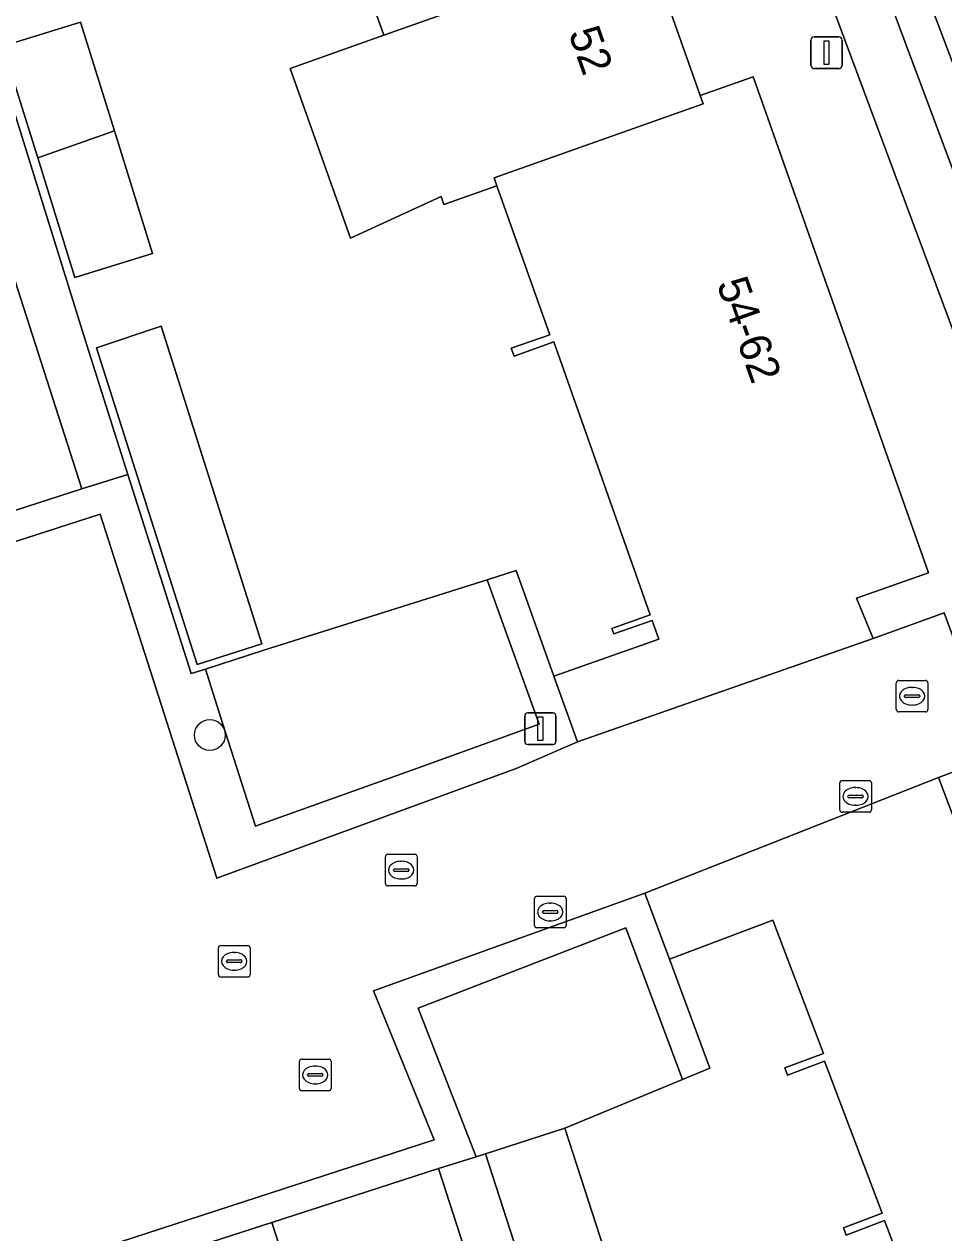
# Model space of a CAD drawing. Extents: x 159371 to 159986, y 382987 to 383597.
# Drawn here: x 159700.54 to 159729.63, y 383202.29 to 383240.55 of the extents above; entities that cross this region are included whole.
import ezdxf

# ---------------------------------------------------------------- set-up
doc = ezdxf.new("R2010")
doc.units = 0
for name, color, linetype in [('IMGEO_Boom', 7, 'Continuous'), ('IMGEO_Erf', 7, 'Continuous'), ('IMGEO_Kolk', 7, 'Continuous'), ('IMGEO_Lichtmast', 7, 'Continuous'), ('IMGEO_Muur', 7, 'Continuous'), ('IMGEO_Pand', 7, 'Continuous'), ('IMGEO_Pand_nummerreeks', 7, 'Continuous'), ('IMGEO_Parkeervlak_open', 7, 'Continuous'), ('IMGEO_Rijbaan_lokaal_gesloten', 7, 'Continuous'), ('IMGEO_Rijbaan_lokaal_open', 7, 'Continuous'), ('IMGEO_Rioolput', 7, 'Continuous'), ('IMGEO_Voetpad_open', 7, 'Continuous')]:
    doc.layers.add(name, color=color, linetype=linetype)

msp = doc.modelspace()

# ---------------------------------------------------------------- linework, layer by layer
at = {"layer": 'IMGEO_Boom'}
msp.add_circle((159706.409, 383218.052), 0.489, dxfattribs=at)
at = {"layer": 'IMGEO_Erf'}
for points in [[(159698.877, 383242.072), (159702.568, 383230.227), (159703.816, 383226.296), (159705.815, 383219.996), (159706.268, 383220.141), (159708.122, 383220.734), (159715.182, 383222.966), (159716.105, 383223.258), (159717.297, 383219.92), (159720.617, 383221.086), (159720.407, 383221.68), (159719.192, 383221.25), (159719.13, 383221.427), (159720.346, 383221.857), (159717.291, 383230.493), (159716.036, 383230.049), (159715.949, 383230.293), (159717.163, 383230.722), (159715.495, 383235.439), (159713.815, 383234.845), (159713.727, 383235.094), (159710.862, 383233.779), (159708.956, 383239.153), (159711.915, 383240.202), (159710.1, 383245.317)], [(159729.53, 383197.985), (159727.756, 383202.68), (159726.543, 383202.222), (159726.457, 383202.45), (159727.681, 383202.913), (159725.862, 383207.728), (159724.692, 383207.286), (159724.606, 383207.513), (159725.823, 383207.972), (159724.228, 383212.196), (159720.956, 383210.96), (159722.233, 383207.506), (159721.363, 383207.145), (159717.646, 383205.605), (159720.993, 383195.251)]]:
    msp.add_lwpolyline(points, dxfattribs=at)
for points in [[(159702.32, 383240.621), (159703.388, 383237.179), (159704.594, 383233.291), (159702.139, 383232.53), (159700.963, 383236.318), (159699.864, 383239.859)], [(159704.866, 383230.994), (159708.058, 383220.936), (159706.01, 383220.281), (159702.826, 383230.313)]]:
    msp.add_lwpolyline(points, close=True, dxfattribs=at)
at = {"layer": 'IMGEO_Kolk'}
for p, q in [((159726.342, 383215.682), (159726.342, 383216.534)), ((159726.417, 383216.608), (159727.269, 383216.608)), ((159727.343, 383216.534), (159727.343, 383215.682)), ((159726.601, 383216.102), (159726.601, 383216.114)), ((159726.644, 383216.151), (159727.042, 383216.151)), ((159726.83, 383216.388), (159726.855, 383216.388)), ((159727.085, 383216.114), (159727.085, 383216.102)), ((159727.039, 383216.065), (159726.641, 383216.065)), ((159726.853, 383215.828), (159726.828, 383215.828)), ((159727.269, 383215.608), (159726.417, 383215.608)), ((159716.682, 383212.024), (159716.682, 383212.876)), ((159716.757, 383212.95), (159717.609, 383212.95)), ((159717.17, 383212.73), (159717.195, 383212.73)), ((159717.683, 383212.876), (159717.683, 383212.024)), ((159716.941, 383212.444), (159716.941, 383212.456)), ((159717.379, 383212.407), (159716.981, 383212.407)), ((159716.984, 383212.493), (159717.382, 383212.493)), ((159717.425, 383212.456), (159717.425, 383212.444)), ((159717.609, 383211.95), (159716.757, 383211.95)), ((159717.193, 383212.17), (159717.168, 383212.17)), ((159706.681, 383210.463), (159706.681, 383211.315)), ((159706.756, 383211.389), (159707.608, 383211.389)), ((159707.169, 383211.169), (159707.194, 383211.169)), ((159707.682, 383211.315), (159707.682, 383210.463)), ((159706.94, 383210.883), (159706.94, 383210.895)), ((159707.378, 383210.846), (159706.98, 383210.846)), ((159706.983, 383210.932), (159707.381, 383210.932)), ((159707.424, 383210.895), (159707.424, 383210.883)), ((159707.608, 383210.389), (159706.756, 383210.389)), ((159707.192, 383210.609), (159707.167, 383210.609))]:
    msp.add_line(p, q, dxfattribs=at)
for points in [[(159726.342, 383215.682), (159726.342, 383216.534)], [(159726.417, 383216.608), (159727.269, 383216.608)], [(159727.343, 383216.534), (159727.343, 383215.682)], [(159727.269, 383215.608), (159726.417, 383215.608)], [(159716.682, 383212.024), (159716.682, 383212.876)], [(159716.757, 383212.95), (159717.609, 383212.95)], [(159717.683, 383212.876), (159717.683, 383212.024)], [(159717.609, 383211.95), (159716.757, 383211.95)], [(159706.681, 383210.463), (159706.681, 383211.315)], [(159706.756, 383211.389), (159707.608, 383211.389)], [(159707.682, 383211.315), (159707.682, 383210.463)], [(159707.608, 383210.389), (159706.756, 383210.389)]]:
    msp.add_lwpolyline(points, dxfattribs=at)
for centre, radius, start, end in [((159726.419, 383216.532), 0.0765, 91.552, 178.448), ((159726.419, 383216.532), 0.0765, 91.552, 178.448), ((159727.267, 383216.532), 0.0765, 1.552, 88.448), ((159727.267, 383216.532), 0.0765, 1.552, 88.448), ((159726.641, 383216.111), 0.0403, 85.8775, 175.7526), ((159726.638, 383216.101), 0.0366, 178.938, 274.7102), ((159727.042, 383216.108), 0.043, 264.8664, 352.4533), ((159727.046, 383216.113), 0.0386, 1.7309, 96.639), ((159726.419, 383215.684), 0.0765, 181.552, 268.448), ((159726.419, 383215.684), 0.0765, 181.552, 268.448), ((159727.267, 383215.684), 0.0765, 271.552, 358.448), ((159727.267, 383215.684), 0.0765, 271.552, 358.448), ((159716.759, 383212.874), 0.0765, 91.552, 178.448), ((159716.759, 383212.874), 0.0765, 91.552, 178.448), ((159717.607, 383212.874), 0.0765, 1.552, 88.448), ((159717.607, 383212.874), 0.0765, 1.552, 88.448), ((159716.981, 383212.453), 0.0403, 85.8775, 175.7526), ((159716.978, 383212.443), 0.0366, 178.938, 274.7102), ((159717.382, 383212.45), 0.043, 264.8664, 352.4533), ((159717.386, 383212.455), 0.0386, 1.7309, 96.639), ((159716.759, 383212.026), 0.0765, 181.552, 268.448), ((159716.759, 383212.026), 0.0765, 181.552, 268.448), ((159717.607, 383212.026), 0.0765, 271.552, 358.448), ((159717.607, 383212.026), 0.0765, 271.552, 358.448), ((159706.758, 383211.313), 0.0765, 91.552, 178.448), ((159706.758, 383211.313), 0.0765, 91.552, 178.448), ((159707.606, 383211.313), 0.0765, 1.552, 88.448), ((159707.606, 383211.313), 0.0765, 1.552, 88.448), ((159706.98, 383210.892), 0.0403, 85.8775, 175.7526), ((159706.977, 383210.882), 0.0366, 178.938, 274.7102), ((159707.381, 383210.889), 0.043, 264.8664, 352.4533), ((159707.385, 383210.894), 0.0386, 1.7309, 96.639), ((159706.758, 383210.465), 0.0765, 181.552, 268.448), ((159706.758, 383210.465), 0.0765, 181.552, 268.448), ((159707.606, 383210.465), 0.0765, 271.552, 358.448), ((159707.606, 383210.465), 0.0765, 271.552, 358.448)]:
    msp.add_arc(centre, radius, start, end, dxfattribs=at)
for centre, major_axis, ratio, start_param, end_param in [((159726.829, 383216.108), (-0.387, 0.002), 0.722429, 4.712389, 7.853982), ((159726.854, 383216.108), (-0.39, 0.002), 0.717154, 1.570796, 4.712389), ((159717.169, 383212.45), (-0.387, 0.002), 0.722429, 4.712389, 7.853982), ((159717.194, 383212.45), (-0.39, 0.002), 0.717154, 1.570796, 4.712389), ((159707.168, 383210.889), (-0.387, 0.002), 0.722429, 4.712389, 7.853982), ((159707.193, 383210.889), (-0.39, 0.002), 0.717154, 1.570796, 4.712389)]:
    msp.add_ellipse(centre, major_axis=major_axis, ratio=ratio, start_param=start_param, end_param=end_param, dxfattribs=at)
at = {"layer": 'IMGEO_Lichtmast'}
for p, q in [((159725.428, 383239.248), (159725.428, 383240.048)), ((159725.428, 383240.048), (159725.428, 383239.248)), ((159725.528, 383240.148), (159726.318, 383240.148)), ((159726.318, 383240.148), (159725.528, 383240.148)), ((159726.418, 383240.048), (159726.418, 383239.248)), ((159726.418, 383239.248), (159726.418, 383240.048)), ((159726.318, 383239.148), (159725.528, 383239.148)), ((159725.528, 383239.148), (159726.318, 383239.148)), ((159716.472, 383218.752), (159717.262, 383218.752)), ((159717.262, 383218.752), (159716.472, 383218.752)), ((159716.372, 383217.852), (159716.372, 383218.652)), ((159716.372, 383218.652), (159716.372, 383217.852)), ((159717.362, 383218.652), (159717.362, 383217.852)), ((159717.362, 383217.852), (159717.362, 383218.652)), ((159717.262, 383217.752), (159716.472, 383217.752)), ((159716.472, 383217.752), (159717.262, 383217.752))]:
    msp.add_line(p, q, dxfattribs=at)
for points in [[(159725.848, 383240.023), (159725.998, 383240.023), (159725.998, 383239.273), (159725.848, 383239.273), (159725.848, 383240.023)], [(159716.792, 383218.627), (159716.942, 383218.627), (159716.942, 383217.877), (159716.792, 383217.877), (159716.792, 383218.627)]]:
    msp.add_lwpolyline(points, dxfattribs=at)
for centre, start, end in [((159725.528, 383240.048), 90, 180), ((159725.528, 383240.048), 90, 180), ((159726.318, 383240.048), 0, 90), ((159726.318, 383240.048), 360, 90), ((159725.528, 383239.248), 180, 270), ((159725.528, 383239.248), 180, 270), ((159726.318, 383239.248), 270, 0), ((159726.318, 383239.248), 270, 0), ((159716.472, 383218.652), 90, 180), ((159716.472, 383218.652), 90, 180), ((159717.262, 383218.652), 0, 90), ((159717.262, 383218.652), 360, 90), ((159716.472, 383217.852), 180, 270), ((159716.472, 383217.852), 180, 270), ((159717.262, 383217.852), 270, 0), ((159717.262, 383217.852), 270, 0)]:
    msp.add_arc(centre, 0.1, start, end, dxfattribs=at)
at = {"layer": 'IMGEO_Muur'}
for points in [[(159708.122, 383220.734), (159715.182, 383222.966)], [(159715.182, 383222.966), (159716.105, 383223.258), (159717.297, 383219.92)], [(159720.956, 383210.96), (159722.233, 383207.506), (159721.363, 383207.145)], [(159721.363, 383207.145), (159717.646, 383205.605)]]:
    msp.add_lwpolyline(points, dxfattribs=at)
at = {"layer": 'IMGEO_Pand'}
for points in [[(159711.915, 383240.202), (159720.212, 383243.144), (159718.404, 383248.254), (159710.1, 383245.317)], [(159721.927, 383238.295), (159720.212, 383243.144), (159711.915, 383240.202), (159708.956, 383239.153), (159710.862, 383233.779), (159713.727, 383235.094), (159713.815, 383234.845), (159715.495, 383235.439), (159715.407, 383235.689), (159722.019, 383238.034)], [(159700.963, 383236.318), (159703.388, 383237.179), (159702.32, 383240.621), (159699.864, 383239.859)], [(159723.693, 383238.627), (159723.601, 383238.887), (159721.927, 383238.295), (159722.019, 383238.034), (159715.407, 383235.689), (159715.495, 383235.439), (159717.163, 383230.722), (159715.949, 383230.293), (159716.036, 383230.049), (159717.291, 383230.493), (159720.346, 383221.857), (159719.13, 383221.427), (159719.192, 383221.25), (159720.407, 383221.68), (159720.617, 383221.086), (159717.297, 383219.92), (159718.043, 383217.834), (159727.399, 383221.102), (159726.872, 383222.38), (159729.154, 383223.187)], [(159703.388, 383237.179), (159700.963, 383236.318), (159702.139, 383232.53), (159704.594, 383233.291)], [(159697.129, 383224.153), (159702.363, 383225.842), (159699.678, 383234.162), (159694.444, 383232.473)], [(159702.826, 383230.313), (159706.01, 383220.281), (159708.058, 383220.936), (159704.866, 383230.994)], [(159732.22, 383216.211), (159729.973, 383215.362), (159729.463, 383216.71), (159720.169, 383213.044), (159720.956, 383210.96), (159724.228, 383212.196), (159725.823, 383207.972), (159724.606, 383207.513), (159724.692, 383207.286), (159725.862, 383207.728), (159727.681, 383202.913), (159726.457, 383202.45), (159726.543, 383202.222), (159727.756, 383202.68), (159729.53, 383197.985), (159729.628, 383197.726), (159736.345, 383200.228), (159736.44, 383199.976), (159738.115, 383200.608), (159738.023, 383200.853)], [(159715.13, 383204.792), (159718.477, 383194.438), (159720.993, 383195.251), (159717.646, 383205.605)], [(159711.061, 383194.308), (159716.335, 383196.013), (159713.647, 383204.327), (159708.372, 383202.622)], [(159705.926, 383192.649), (159711.061, 383194.308), (159708.372, 383202.622), (159703.234, 383200.961)]]:
    msp.add_lwpolyline(points, close=True, dxfattribs=at)
at = {"layer": 'IMGEO_Parkeervlak_open'}
for points in [[(159733.753, 383225.718), (159722.22, 383256.527)], [(159721.65, 383252.876), (159721.659, 383252.847), (159721.72, 383252.652), (159722.734, 383250), (159725.373, 383243.094), (159730.93, 383228.152)]]:
    msp.add_lwpolyline(points, dxfattribs=at)
for points in [[(159715.182, 383222.966), (159708.122, 383220.734), (159706.268, 383220.141), (159706.826, 383218.397), (159707.859, 383215.167), (159708.058, 383215.238), (159712.945, 383216.997), (159716.827, 383218.394)], [(159717.646, 383205.605), (159721.363, 383207.145), (159719.575, 383211.951), (159713.007, 383209.403), (159714.835, 383204.699), (159715.13, 383204.792)]]:
    msp.add_lwpolyline(points, close=True, dxfattribs=at)
at = {"layer": 'IMGEO_Rijbaan_lokaal_gesloten'}
for points in [[(159723.406, 383256.576), (159713.205, 383283.99), (159705.436, 383304.551), (159704.228, 383304.153), (159721.206, 383259.133), (159722.22, 383256.527), (159733.753, 383225.718), (159734.872, 383222.742), (159735.927, 383219.938), (159736.83, 383217.537), (159751.527, 383178.911), (159752.001, 383177.576)], [(159723.406, 383256.576), (159734.857, 383226.26), (159746.908, 383194.293)], [(159760.27, 383152.813), (159761.692, 383153.309), (159756.491, 383167.459), (159756.285, 383168.079), (159756.086, 383168.744), (159755.886, 383169.472), (159755.67, 383170.327), (159755.202, 383172.274), (159754.831, 383173.7), (159754.417, 383175.141), (159753.971, 383176.559), (159753.48, 383178.004), (159751.397, 383183.638), (159746.908, 383194.293), (159734.857, 383226.26), (159723.406, 383256.576)]]:
    msp.add_lwpolyline(points, dxfattribs=at)
at = {"layer": 'IMGEO_Rijbaan_lokaal_open'}
msp.add_lwpolyline([(159691.021, 383197.927), (159713.513, 383205.238), (159711.589, 383209.95), (159720.169, 383213.044), (159729.463, 383216.71), (159731.311, 383217.407), (159729.649, 383221.921), (159727.399, 383221.102), (159718.043, 383217.834), (159716.104, 383216.99), (159706.635, 383213.525), (159702.938, 383225.039), (159675.192, 383216.084)], dxfattribs=at)
at = {"layer": 'IMGEO_Rioolput'}
for p, q in [((159728.132, 383218.855), (159728.132, 383219.707)), ((159728.207, 383219.781), (159729.059, 383219.781)), ((159728.62, 383219.561), (159728.645, 383219.561)), ((159729.133, 383219.707), (159729.133, 383218.855)), ((159728.391, 383219.275), (159728.391, 383219.287)), ((159728.829, 383219.238), (159728.431, 383219.238)), ((159728.434, 383219.324), (159728.832, 383219.324)), ((159728.875, 383219.287), (159728.875, 383219.275)), ((159729.059, 383218.781), (159728.207, 383218.781)), ((159728.643, 383219.001), (159728.618, 383219.001)), ((159711.965, 383213.349), (159711.965, 383214.201)), ((159712.04, 383214.275), (159712.892, 383214.275)), ((159712.966, 383214.201), (159712.966, 383213.349)), ((159712.224, 383213.769), (159712.224, 383213.781)), ((159712.267, 383213.818), (159712.665, 383213.818)), ((159712.453, 383214.055), (159712.478, 383214.055)), ((159712.708, 383213.781), (159712.708, 383213.769)), ((159712.662, 383213.732), (159712.264, 383213.732)), ((159712.476, 383213.495), (159712.451, 383213.495)), ((159712.892, 383213.275), (159712.04, 383213.275)), ((159709.245, 383206.866), (159709.245, 383207.718)), ((159709.32, 383207.792), (159710.172, 383207.792)), ((159710.246, 383207.718), (159710.246, 383206.866)), ((159709.504, 383207.286), (159709.504, 383207.298)), ((159709.547, 383207.335), (159709.945, 383207.335)), ((159709.733, 383207.572), (159709.758, 383207.572)), ((159709.988, 383207.298), (159709.988, 383207.286)), ((159709.942, 383207.249), (159709.544, 383207.249)), ((159709.756, 383207.012), (159709.731, 383207.012)), ((159710.172, 383206.792), (159709.32, 383206.792))]:
    msp.add_line(p, q, dxfattribs=at)
for points in [[(159728.132, 383218.855), (159728.132, 383219.707)], [(159728.207, 383219.781), (159729.059, 383219.781)], [(159729.133, 383219.707), (159729.133, 383218.855)], [(159729.059, 383218.781), (159728.207, 383218.781)], [(159711.965, 383213.349), (159711.965, 383214.201)], [(159712.04, 383214.275), (159712.892, 383214.275)], [(159712.966, 383214.201), (159712.966, 383213.349)], [(159712.892, 383213.275), (159712.04, 383213.275)], [(159709.245, 383206.866), (159709.245, 383207.718)], [(159709.32, 383207.792), (159710.172, 383207.792)], [(159710.246, 383207.718), (159710.246, 383206.866)], [(159710.172, 383206.792), (159709.32, 383206.792)]]:
    msp.add_lwpolyline(points, dxfattribs=at)
for centre, radius, start, end in [((159728.209, 383219.705), 0.0765, 91.552, 178.448), ((159728.209, 383219.705), 0.0765, 91.552, 178.448), ((159729.057, 383219.705), 0.0765, 1.552, 88.448), ((159729.057, 383219.705), 0.0765, 1.552, 88.448), ((159728.431, 383219.284), 0.0403, 85.8775, 175.7526), ((159728.428, 383219.274), 0.0366, 178.938, 274.7102), ((159728.832, 383219.281), 0.043, 264.8664, 352.4533), ((159728.836, 383219.286), 0.0386, 1.7309, 96.639), ((159728.209, 383218.857), 0.0765, 181.552, 268.448), ((159728.209, 383218.857), 0.0765, 181.552, 268.448), ((159729.057, 383218.857), 0.0765, 271.552, 358.448), ((159729.057, 383218.857), 0.0765, 271.552, 358.448), ((159712.042, 383214.199), 0.0765, 91.552, 178.448), ((159712.042, 383214.199), 0.0765, 91.552, 178.448), ((159712.89, 383214.199), 0.0765, 1.552, 88.448), ((159712.89, 383214.199), 0.0765, 1.552, 88.448), ((159712.264, 383213.778), 0.0403, 85.8775, 175.7526), ((159712.669, 383213.78), 0.0386, 1.7309, 96.639), ((159712.261, 383213.768), 0.0366, 178.938, 274.7102), ((159712.665, 383213.775), 0.043, 264.8664, 352.4533), ((159712.042, 383213.351), 0.0765, 181.552, 268.448), ((159712.042, 383213.351), 0.0765, 181.552, 268.448), ((159712.89, 383213.351), 0.0765, 271.552, 358.448), ((159712.89, 383213.351), 0.0765, 271.552, 358.448), ((159709.322, 383207.716), 0.0765, 91.552, 178.448), ((159709.322, 383207.716), 0.0765, 91.552, 178.448), ((159710.17, 383207.716), 0.0765, 1.552, 88.448), ((159710.17, 383207.716), 0.0765, 1.552, 88.448), ((159709.544, 383207.295), 0.0403, 85.8775, 175.7526), ((159709.541, 383207.285), 0.0366, 178.938, 274.7102), ((159709.945, 383207.292), 0.043, 264.8664, 352.4533), ((159709.949, 383207.297), 0.0386, 1.7309, 96.639), ((159709.322, 383206.868), 0.0765, 181.552, 268.448), ((159709.322, 383206.868), 0.0765, 181.552, 268.448), ((159710.17, 383206.868), 0.0765, 271.552, 358.448), ((159710.17, 383206.868), 0.0765, 271.552, 358.448)]:
    msp.add_arc(centre, radius, start, end, dxfattribs=at)
for centre, major_axis, ratio, start_param, end_param in [((159728.619, 383219.281), (-0.387, 0.002), 0.722429, 4.712389, 7.853982), ((159728.644, 383219.281), (-0.39, 0.002), 0.717154, 1.570796, 4.712389), ((159712.452, 383213.775), (-0.387, 0.002), 0.722429, 4.712389, 7.853982), ((159712.477, 383213.775), (-0.39, 0.002), 0.717154, 1.570796, 4.712389), ((159709.732, 383207.292), (-0.387, 0.002), 0.722429, 4.712389, 7.853982), ((159709.757, 383207.292), (-0.39, 0.002), 0.717154, 1.570796, 4.712389)]:
    msp.add_ellipse(centre, major_axis=major_axis, ratio=ratio, start_param=start_param, end_param=end_param, dxfattribs=at)
at = {"layer": 'IMGEO_Voetpad_open'}
for points in [[(159720.212, 383243.144), (159721.927, 383238.295), (159723.601, 383238.887), (159723.693, 383238.627), (159729.154, 383223.187), (159726.872, 383222.38), (159727.399, 383221.102), (159729.649, 383221.921), (159731.311, 383217.407), (159729.463, 383216.71), (159729.973, 383215.362), (159732.22, 383216.211), (159738.023, 383200.853)], [(159730.93, 383228.152), (159725.373, 383243.094)], [(159697.021, 383242.578), (159699.678, 383234.162), (159702.363, 383225.842), (159703.816, 383226.296), (159702.568, 383230.227), (159698.877, 383242.072)], [(159675.192, 383216.084), (159702.938, 383225.039), (159706.635, 383213.525), (159716.104, 383216.99), (159718.043, 383217.834), (159717.297, 383219.92), (159716.105, 383223.258), (159715.182, 383222.966), (159716.827, 383218.394), (159712.945, 383216.997), (159708.058, 383215.238), (159707.859, 383215.167), (159706.826, 383218.397), (159706.268, 383220.141), (159705.815, 383219.996), (159703.816, 383226.296), (159702.363, 383225.842), (159697.129, 383224.153)], [(159718.477, 383194.438), (159715.13, 383204.792), (159714.835, 383204.699), (159713.647, 383204.327), (159716.335, 383196.013)]]:
    msp.add_lwpolyline(points, dxfattribs=at)
msp.add_lwpolyline([(159713.007, 383209.403), (159719.575, 383211.951), (159721.363, 383207.145), (159722.233, 383207.506), (159720.956, 383210.96), (159720.169, 383213.044), (159711.589, 383209.95), (159713.513, 383205.238), (159691.021, 383197.927), (159691.315, 383197.108), (159692.323, 383197.434), (159697.916, 383199.242), (159703.234, 383200.961), (159708.372, 383202.622), (159713.647, 383204.327), (159714.835, 383204.699)], close=True, dxfattribs=at)

# ---------------------------------------------------------------- texts
at = {"layer": 'IMGEO_Pand_nummerreeks'}
for s, p in [('52', (159717.748, 383240.277)), ('54-62', (159722.438, 383232.339))]:
    msp.add_text(s, height=1, rotation=289.4804, dxfattribs=at).set_placement(p)

doc.saveas('drawing.dxf')
